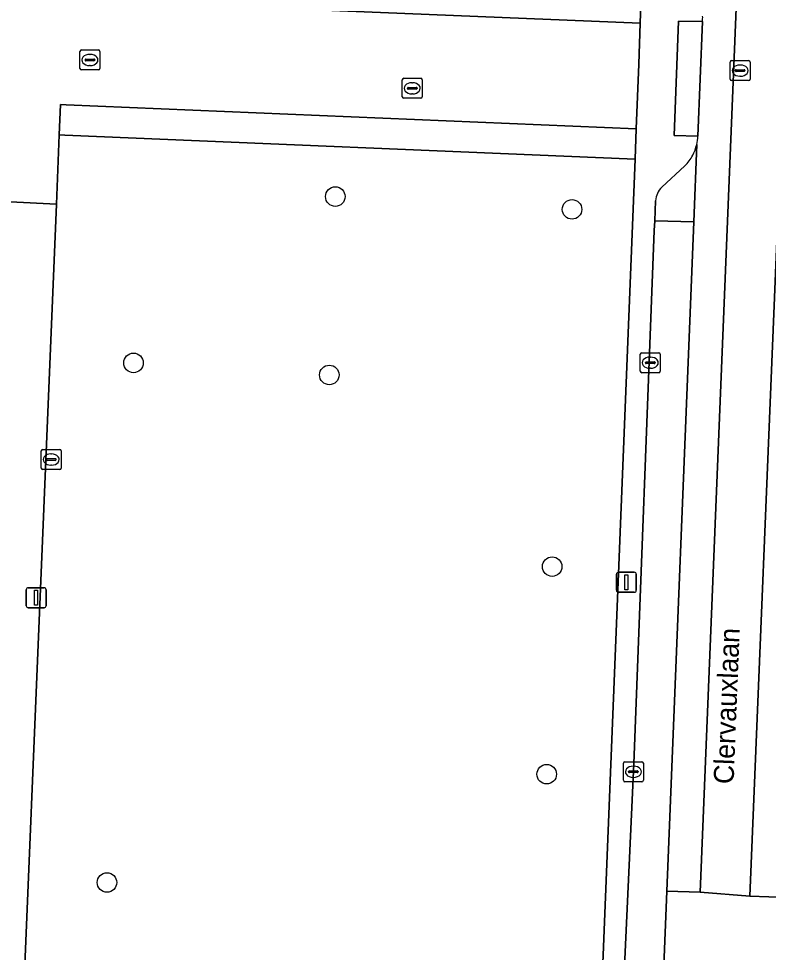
# Model space of a CAD drawing. Extents: x 160786 to 161429, y 386828 to 387485.
# Drawn here: x 160956.67 to 160994.14, y 387097.54 to 387144.21 of the extents above; entities that cross this region are included whole.
import ezdxf

# ---------------------------------------------------------------- set-up
doc = ezdxf.new("R2010")
doc.units = 0
for name, color, linetype in [('IMGEO_Boom', 7, 'Continuous'), ('IMGEO_Groenvoorziening', 7, 'Continuous'), ('IMGEO_Kolk', 7, 'Continuous'), ('IMGEO_Lichtmast', 7, 'Continuous'), ('IMGEO_Openbare_ruimte_label', 7, 'Continuous'), ('IMGEO_Parkeervlak_gesloten', 7, 'Continuous'), ('IMGEO_Parkeervlak_open', 7, 'Continuous'), ('IMGEO_Rijbaan_lokaal_gesloten', 7, 'Continuous'), ('IMGEO_Rijbaan_lokaal_open', 7, 'Continuous'), ('IMGEO_Rioolput', 7, 'Continuous'), ('IMGEO_Voetpad_open', 7, 'Continuous')]:
    doc.layers.add(name, color=color, linetype=linetype)

msp = doc.modelspace()

# ---------------------------------------------------------------- linework, layer by layer
at = {"layer": 'IMGEO_Boom'}
for centre in [(160972.497, 387135.313), (160984.328, 387134.674), (160962.41, 387126.999), (160972.197, 387126.397), (160983.335, 387116.817), (160983.062, 387106.441), (160961.085, 387101.027)]:
    msp.add_circle(centre, 0.489, dxfattribs=at)
at = {"layer": 'IMGEO_Groenvoorziening'}
msp.add_lwpolyline([(160987.482, 387137.188), (160958.977, 387138.385), (160958.703, 387138.397), (160958.558, 387134.926), (160956.038, 387074.481), (160956.379, 387074.467), (160984.917, 387073.364)], close=True, dxfattribs=at)
at = {"layer": 'IMGEO_Kolk'}
for p, q in [((160975.841, 387140.3), (160975.841, 387141.152)), ((160975.916, 387141.226), (160976.768, 387141.226)), ((160976.329, 387141.006), (160976.354, 387141.006)), ((160976.842, 387141.152), (160976.842, 387140.3)), ((160976.1, 387140.72), (160976.1, 387140.732)), ((160976.538, 387140.683), (160976.14, 387140.683)), ((160976.143, 387140.769), (160976.541, 387140.769)), ((160976.352, 387140.446), (160976.327, 387140.446)), ((160976.584, 387140.732), (160976.584, 387140.72)), ((160976.768, 387140.226), (160975.916, 387140.226)), ((160987.737, 387126.582), (160987.737, 387127.434)), ((160987.812, 387127.508), (160988.664, 387127.508)), ((160988.738, 387127.434), (160988.738, 387126.582)), ((160987.996, 387127.002), (160987.996, 387127.014)), ((160988.434, 387126.965), (160988.036, 387126.965)), ((160988.039, 387127.051), (160988.437, 387127.051)), ((160988.225, 387127.288), (160988.25, 387127.288)), ((160988.48, 387127.014), (160988.48, 387127.002)), ((160988.664, 387126.508), (160987.812, 387126.508)), ((160988.248, 387126.728), (160988.223, 387126.728)), ((160957.873, 387122.67), (160958.725, 387122.67)), ((160957.798, 387121.744), (160957.798, 387122.596)), ((160958.1, 387122.213), (160958.498, 387122.213)), ((160958.286, 387122.45), (160958.311, 387122.45)), ((160958.799, 387122.596), (160958.799, 387121.744)), ((160958.057, 387122.164), (160958.057, 387122.176)), ((160958.495, 387122.127), (160958.097, 387122.127)), ((160958.309, 387121.89), (160958.284, 387121.89)), ((160958.541, 387122.176), (160958.541, 387122.164)), ((160958.725, 387121.67), (160957.873, 387121.67)), ((160986.896, 387106.136), (160986.896, 387106.988)), ((160986.971, 387107.062), (160987.823, 387107.062)), ((160987.384, 387106.842), (160987.409, 387106.842)), ((160987.897, 387106.988), (160987.897, 387106.136)), ((160987.155, 387106.556), (160987.155, 387106.568)), ((160987.593, 387106.519), (160987.195, 387106.519)), ((160987.198, 387106.605), (160987.596, 387106.605)), ((160987.639, 387106.568), (160987.639, 387106.556)), ((160987.823, 387106.062), (160986.971, 387106.062)), ((160987.407, 387106.282), (160987.382, 387106.282))]:
    msp.add_line(p, q, dxfattribs=at)
for points in [[(160975.841, 387140.3), (160975.841, 387141.152)], [(160975.916, 387141.226), (160976.768, 387141.226)], [(160976.842, 387141.152), (160976.842, 387140.3)], [(160976.768, 387140.226), (160975.916, 387140.226)], [(160987.737, 387126.582), (160987.737, 387127.434)], [(160987.812, 387127.508), (160988.664, 387127.508)], [(160988.738, 387127.434), (160988.738, 387126.582)], [(160988.664, 387126.508), (160987.812, 387126.508)], [(160957.873, 387122.67), (160958.725, 387122.67)], [(160957.798, 387121.744), (160957.798, 387122.596)], [(160958.799, 387122.596), (160958.799, 387121.744)], [(160958.725, 387121.67), (160957.873, 387121.67)], [(160986.896, 387106.136), (160986.896, 387106.988)], [(160986.971, 387107.062), (160987.823, 387107.062)], [(160987.897, 387106.988), (160987.897, 387106.136)], [(160987.823, 387106.062), (160986.971, 387106.062)]]:
    msp.add_lwpolyline(points, dxfattribs=at)
for centre, radius, start, end in [((160975.918, 387141.15), 0.0765, 91.552, 178.448), ((160975.918, 387141.15), 0.0765, 91.552, 178.448), ((160976.766, 387141.15), 0.0765, 1.552, 88.448), ((160976.766, 387141.15), 0.0765, 1.552, 88.448), ((160976.14, 387140.729), 0.0403, 85.8775, 175.7526), ((160976.137, 387140.719), 0.0366, 178.938, 274.7102), ((160976.541, 387140.726), 0.043, 264.8664, 352.4533), ((160976.545, 387140.731), 0.0386, 1.7309, 96.639), ((160975.918, 387140.302), 0.0765, 181.552, 268.448), ((160975.918, 387140.302), 0.0765, 181.552, 268.448), ((160976.766, 387140.302), 0.0765, 271.552, 358.448), ((160976.766, 387140.302), 0.0765, 271.552, 358.448), ((160987.814, 387127.432), 0.0765, 91.552, 178.448), ((160987.814, 387127.432), 0.0765, 91.552, 178.448), ((160988.662, 387127.432), 0.0765, 1.552, 88.448), ((160988.662, 387127.432), 0.0765, 1.552, 88.448), ((160988.036, 387127.011), 0.0403, 85.8775, 175.7526), ((160988.033, 387127.001), 0.0366, 178.938, 274.7102), ((160988.437, 387127.008), 0.043, 264.8664, 352.4533), ((160988.441, 387127.013), 0.0386, 1.7309, 96.639), ((160987.814, 387126.584), 0.0765, 181.552, 268.448), ((160987.814, 387126.584), 0.0765, 181.552, 268.448), ((160988.662, 387126.584), 0.0765, 271.552, 358.448), ((160988.662, 387126.584), 0.0765, 271.552, 358.448), ((160957.875, 387122.594), 0.0765, 91.552, 178.448), ((160957.875, 387122.594), 0.0765, 91.552, 178.448), ((160958.723, 387122.594), 0.0765, 1.552, 88.448), ((160958.723, 387122.594), 0.0765, 1.552, 88.448), ((160958.097, 387122.173), 0.0403, 85.8775, 175.7526), ((160958.502, 387122.175), 0.0386, 1.7309, 96.639), ((160957.875, 387121.746), 0.0765, 181.552, 268.448), ((160957.875, 387121.746), 0.0765, 181.552, 268.448), ((160958.094, 387122.163), 0.0366, 178.938, 274.7102), ((160958.498, 387122.17), 0.043, 264.8664, 352.4533), ((160958.723, 387121.746), 0.0765, 271.552, 358.448), ((160958.723, 387121.746), 0.0765, 271.552, 358.448), ((160986.973, 387106.986), 0.0765, 91.552, 178.448), ((160986.973, 387106.986), 0.0765, 91.552, 178.448), ((160987.821, 387106.986), 0.0765, 1.552, 88.448), ((160987.821, 387106.986), 0.0765, 1.552, 88.448), ((160987.195, 387106.565), 0.0403, 85.8775, 175.7526), ((160987.192, 387106.555), 0.0366, 178.938, 274.7102), ((160987.596, 387106.562), 0.043, 264.8664, 352.4533), ((160987.6, 387106.567), 0.0386, 1.7309, 96.639), ((160986.973, 387106.138), 0.0765, 181.552, 268.448), ((160986.973, 387106.138), 0.0765, 181.552, 268.448), ((160987.821, 387106.138), 0.0765, 271.552, 358.448), ((160987.821, 387106.138), 0.0765, 271.552, 358.448)]:
    msp.add_arc(centre, radius, start, end, dxfattribs=at)
for centre, major_axis, ratio, start_param, end_param in [((160976.328, 387140.726), (-0.387, 0.002), 0.722429, 4.712389, 7.853982), ((160976.353, 387140.726), (-0.39, 0.002), 0.717154, 1.570796, 4.712389), ((160988.224, 387127.008), (-0.387, 0.002), 0.722429, 4.712389, 7.853982), ((160988.249, 387127.008), (-0.39, 0.002), 0.717154, 1.570796, 4.712389), ((160958.285, 387122.17), (-0.387, 0.002), 0.722429, 4.712389, 7.853982), ((160958.31, 387122.17), (-0.39, 0.002), 0.717154, 1.570796, 4.712389), ((160987.383, 387106.562), (-0.387, 0.002), 0.722429, 4.712389, 7.853982), ((160987.408, 387106.562), (-0.39, 0.002), 0.717154, 1.570796, 4.712389)]:
    msp.add_ellipse(centre, major_axis=major_axis, ratio=ratio, start_param=start_param, end_param=end_param, dxfattribs=at)
at = {"layer": 'IMGEO_Lichtmast'}
for p, q in [((160986.549, 387115.632), (160986.549, 387116.432)), ((160986.549, 387116.432), (160986.549, 387115.632)), ((160986.649, 387116.532), (160987.439, 387116.532)), ((160987.439, 387116.532), (160986.649, 387116.532)), ((160987.539, 387116.432), (160987.539, 387115.632)), ((160987.539, 387115.632), (160987.539, 387116.432)), ((160957.05, 387114.861), (160957.05, 387115.661)), ((160957.05, 387115.661), (160957.05, 387114.861)), ((160957.15, 387115.761), (160957.94, 387115.761)), ((160957.94, 387115.761), (160957.15, 387115.761)), ((160958.04, 387115.661), (160958.04, 387114.861)), ((160958.04, 387114.861), (160958.04, 387115.661)), ((160987.439, 387115.532), (160986.649, 387115.532)), ((160986.649, 387115.532), (160987.439, 387115.532)), ((160957.94, 387114.761), (160957.15, 387114.761)), ((160957.15, 387114.761), (160957.94, 387114.761))]:
    msp.add_line(p, q, dxfattribs=at)
for points in [[(160986.969, 387116.407), (160987.119, 387116.407), (160987.119, 387115.657), (160986.969, 387115.657), (160986.969, 387116.407)], [(160957.47, 387115.636), (160957.62, 387115.636), (160957.62, 387114.886), (160957.47, 387114.886), (160957.47, 387115.636)]]:
    msp.add_lwpolyline(points, dxfattribs=at)
for centre, start, end in [((160986.649, 387116.432), 90, 180), ((160986.649, 387116.432), 90, 180), ((160987.439, 387116.432), 0, 90), ((160987.439, 387116.432), 360, 90), ((160957.15, 387115.661), 90, 180), ((160957.15, 387115.661), 90, 180), ((160957.94, 387115.661), 0, 90), ((160957.94, 387115.661), 360, 90), ((160986.649, 387115.632), 180, 270), ((160986.649, 387115.632), 180, 270), ((160987.439, 387115.632), 270, 0), ((160987.439, 387115.632), 270, 0), ((160957.15, 387114.861), 180, 270), ((160957.15, 387114.861), 180, 270), ((160957.94, 387114.861), 270, 0), ((160957.94, 387114.861), 270, 0)]:
    msp.add_arc(centre, 0.1, start, end, dxfattribs=at)
at = {"layer": 'IMGEO_Parkeervlak_gesloten'}
for points in [[(160988.504, 387135.106), (160988.459, 387134.105), (160990.419, 387134.055), (160990.56, 387137.914)], [(160989.96, 387136.848), (160988.809, 387135.782)], [(160990.419, 387134.055), (160988.459, 387134.105), (160988.437, 387133.61), (160987.413, 387106.954), (160986.204, 387080.553), (160985.955, 387075.106), (160985.95, 387074.857)], [(160987.873, 387072.513), (160988.543, 387087.729), (160989.068, 387100.6), (160990.419, 387134.055)]]:
    msp.add_lwpolyline(points, dxfattribs=at)
for centre, radius, start, end in [((160988.452, 387138.399), 2.163, 331.8392, 347.0488), ((160988.439, 387138.408), 2.179, 314.2689, 331.784), ((160989.54, 387135.045), 1.038, 134.7877, 176.644)]:
    msp.add_arc(centre, radius, start, end, dxfattribs=at)
at = {"layer": 'IMGEO_Parkeervlak_open'}
for points in [[(160944.778, 387147.003), (160944.724, 387145.758), (160987.735, 387143.98), (160987.788, 387145.408)], [(160987.539, 387138.707), (160959.041, 387139.904), (160958.766, 387139.916), (160958.703, 387138.397), (160958.977, 387138.385), (160987.482, 387137.188)]]:
    msp.add_lwpolyline(points, close=True, dxfattribs=at)
at = {"layer": 'IMGEO_Rijbaan_lokaal_gesloten'}
for points in [[(160996.658, 387175.171), (160995.922, 387165.873), (160993.223, 387100.345), (160995.117, 387100.282), (160995.759, 387116.531), (160996.02, 387123.147), (160996.876, 387144.816), (160997.133, 387151.331), (160997.56, 387162.14), (160998.791, 387192.018), (160998.93, 387196.297), (160999.473, 387210.041), (161000, 387223.379), (161001.181, 387250), (161001.845, 387266.642), (161001.903, 387268.799), (161001.773, 387270.872)], [(160990.56, 387137.914), (160990.419, 387134.055), (160989.068, 387100.6), (160990.739, 387100.543), (160993.392, 387166.012), (160997.526, 387268.031)], [(160997.526, 387268.031), (160993.392, 387166.012), (160990.739, 387100.543), (160993.223, 387100.345), (160995.922, 387165.873), (160996.658, 387175.171)], [(160990.846, 387144.057), (160990.614, 387138.336)]]:
    msp.add_lwpolyline(points, dxfattribs=at)
msp.add_lwpolyline([(160994.91, 387095.041), (160995.117, 387100.282), (160993.223, 387100.345), (160990.739, 387100.543), (160989.068, 387100.6), (160988.543, 387087.729), (160990.199, 387087.638), (160992.785, 387087.527), (160994.612, 387087.501), (160994.761, 387091.268)], close=True, dxfattribs=at)
for centre, radius, start, end in [((160988.947, 387144.264), 1.911, 353.7803, 2.0696), ((160988.358, 387138.41), 2.257, 347.3002, 358.1157)]:
    msp.add_arc(centre, radius, start, end, dxfattribs=at)
at = {"layer": 'IMGEO_Rijbaan_lokaal_open'}
for points in [[(160987.659, 387141.927), (160987.735, 387143.98), (160944.724, 387145.758), (160942.256, 387145.86), (160922.164, 387146.687)], [(160908.088, 387138.951), (160923.499, 387138.336), (160926.434, 387138.228), (160926.292, 387134.589), (160929.314, 387134.437), (160933.533, 387134.251), (160934.924, 387134.186), (160934.991, 387135.885), (160937.987, 387135.767), (160941.456, 387135.63), (160944.403, 387135.513), (160947.351, 387135.397), (160950.299, 387135.281), (160953.247, 387135.164), (160956.244, 387135.046), (160958.558, 387134.926), (160958.703, 387138.397), (160958.766, 387139.916), (160959.041, 387139.904), (160987.539, 387138.707), (160987.659, 387141.927)]]:
    msp.add_lwpolyline(points, dxfattribs=at)
at = {"layer": 'IMGEO_Rioolput'}
for p, q in [((160959.733, 387141.716), (160959.733, 387142.568)), ((160959.808, 387142.642), (160960.66, 387142.642)), ((160960.221, 387142.422), (160960.246, 387142.422)), ((160960.734, 387142.568), (160960.734, 387141.716)), ((160959.992, 387142.136), (160959.992, 387142.148)), ((160960.43, 387142.099), (160960.032, 387142.099)), ((160960.035, 387142.185), (160960.433, 387142.185)), ((160960.244, 387141.862), (160960.219, 387141.862)), ((160960.476, 387142.148), (160960.476, 387142.136)), ((160992.229, 387141.184), (160992.229, 387142.036)), ((160992.304, 387142.11), (160993.156, 387142.11)), ((160992.717, 387141.89), (160992.742, 387141.89)), ((160993.23, 387142.036), (160993.23, 387141.184)), ((160960.66, 387141.642), (160959.808, 387141.642)), ((160992.488, 387141.604), (160992.488, 387141.616)), ((160992.926, 387141.567), (160992.528, 387141.567)), ((160992.531, 387141.653), (160992.929, 387141.653)), ((160992.74, 387141.33), (160992.715, 387141.33)), ((160992.972, 387141.616), (160992.972, 387141.604)), ((160993.156, 387141.11), (160992.304, 387141.11))]:
    msp.add_line(p, q, dxfattribs=at)
for points in [[(160959.733, 387141.716), (160959.733, 387142.568)], [(160959.808, 387142.642), (160960.66, 387142.642)], [(160960.734, 387142.568), (160960.734, 387141.716)], [(160992.229, 387141.184), (160992.229, 387142.036)], [(160992.304, 387142.11), (160993.156, 387142.11)], [(160993.23, 387142.036), (160993.23, 387141.184)], [(160960.66, 387141.642), (160959.808, 387141.642)], [(160993.156, 387141.11), (160992.304, 387141.11)]]:
    msp.add_lwpolyline(points, dxfattribs=at)
for centre, radius, start, end in [((160959.81, 387142.566), 0.0765, 91.552, 178.448), ((160959.81, 387142.566), 0.0765, 91.552, 178.448), ((160960.658, 387142.566), 0.0765, 1.552, 88.448), ((160960.658, 387142.566), 0.0765, 1.552, 88.448), ((160960.032, 387142.145), 0.0403, 85.8775, 175.7526), ((160960.029, 387142.135), 0.0366, 178.938, 274.7102), ((160960.433, 387142.142), 0.043, 264.8664, 352.4533), ((160960.437, 387142.147), 0.0386, 1.7309, 96.639), ((160992.306, 387142.034), 0.0765, 91.552, 178.448), ((160992.306, 387142.034), 0.0765, 91.552, 178.448), ((160993.154, 387142.034), 0.0765, 1.552, 88.448), ((160993.154, 387142.034), 0.0765, 1.552, 88.448), ((160959.81, 387141.718), 0.0765, 181.552, 268.448), ((160959.81, 387141.718), 0.0765, 181.552, 268.448), ((160960.658, 387141.718), 0.0765, 271.552, 358.448), ((160960.658, 387141.718), 0.0765, 271.552, 358.448), ((160992.528, 387141.613), 0.0403, 85.8775, 175.7526), ((160992.525, 387141.603), 0.0366, 178.938, 274.7102), ((160992.929, 387141.61), 0.043, 264.8664, 352.4533), ((160992.933, 387141.615), 0.0386, 1.7309, 96.639), ((160992.306, 387141.186), 0.0765, 181.552, 268.448), ((160992.306, 387141.186), 0.0765, 181.552, 268.448), ((160993.154, 387141.186), 0.0765, 271.552, 358.448), ((160993.154, 387141.186), 0.0765, 271.552, 358.448)]:
    msp.add_arc(centre, radius, start, end, dxfattribs=at)
for centre, major_axis, ratio, start_param, end_param in [((160960.22, 387142.142), (-0.387, 0.002), 0.722429, 4.712389, 7.853982), ((160960.245, 387142.142), (-0.39, 0.002), 0.717154, 1.570796, 4.712389), ((160992.716, 387141.61), (-0.387, 0.002), 0.722429, 4.712389, 7.853982), ((160992.741, 387141.61), (-0.39, 0.002), 0.717154, 1.570796, 4.712389)]:
    msp.add_ellipse(centre, major_axis=major_axis, ratio=ratio, start_param=start_param, end_param=end_param, dxfattribs=at)
at = {"layer": 'IMGEO_Voetpad_open'}
for points in [[(160990.33, 387180.6), (160990.395, 387182.575), (160990.535, 387184.478), (160991.392, 387204.537), (160991.63, 387210.099), (160990.52, 387210.143), (160990.173, 387210.157), (160990.138, 387209.367), (160990.127, 387209.121), (160987.788, 387145.408), (160987.735, 387143.98), (160987.659, 387141.927), (160987.539, 387138.707), (160987.482, 387137.188), (160984.917, 387073.364), (160984.84, 387071.658), (160984.728, 387069.166), (160984.552, 387065.241), (160987.437, 387065.126)], [(160990.614, 387138.336), (160989.433, 387138.362), (160989.657, 387144.078), (160990.846, 387144.057)], [(160988.809, 387135.782), (160989.96, 387136.848)], [(160985.95, 387074.857), (160985.955, 387075.106), (160986.204, 387080.553), (160987.413, 387106.954), (160988.437, 387133.61), (160988.459, 387134.105), (160988.504, 387135.106)]]:
    msp.add_lwpolyline(points, dxfattribs=at)
for points in [[(160990.614, 387138.336), (160990.846, 387144.057), (160989.657, 387144.078), (160989.433, 387138.362)], [(160958.558, 387134.926), (160956.244, 387135.046), (160956.003, 387128.941), (160955.819, 387124.311), (160955.741, 387122.34), (160955.663, 387120.37), (160955.234, 387111.149), (160955.155, 387109.16), (160955.077, 387107.172), (160954.737, 387097.953), (160954.658, 387095.945), (160954.579, 387093.934), (160954.185, 387084.747), (160954.106, 387082.752), (160954.028, 387080.759), (160953.893, 387073.351), (160953.88, 387072.987), (160955.973, 387072.913), (160955.987, 387073.26), (160956.038, 387074.481)]]:
    msp.add_lwpolyline(points, close=True, dxfattribs=at)
for centre, radius, start, end in [((160988.947, 387144.264), 1.911, 353.7803, 2.0696), ((160988.358, 387138.41), 2.257, 347.3002, 358.1157), ((160988.452, 387138.399), 2.163, 331.8392, 347.0488), ((160988.439, 387138.408), 2.179, 314.2689, 331.784), ((160989.54, 387135.045), 1.038, 134.7877, 176.644)]:
    msp.add_arc(centre, radius, start, end, dxfattribs=at)

# ---------------------------------------------------------------- texts
at = {"layer": 'IMGEO_Openbare_ruimte_label'}
msp.add_text('Clervauxlaan', height=1, rotation=87.7071, dxfattribs=at).set_placement((160992.4, 387105.932))

doc.saveas('drawing.dxf')
